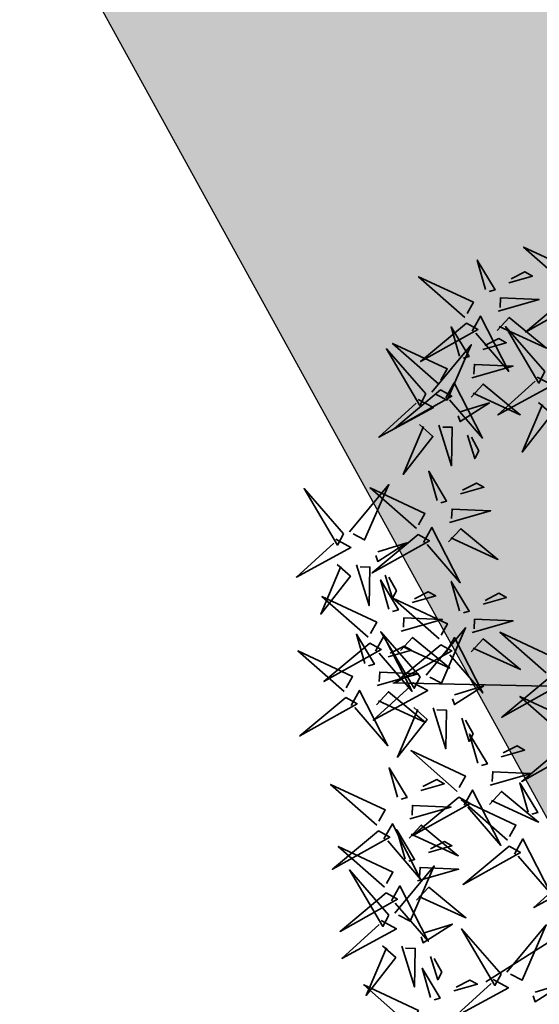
# Model space of a CAD drawing. Extents: x 883 to 364438, y -13 to 4201180.
# Tile 264 of 607: x 364173.84 to 364174.445, y 4200848.766 to 4200849.912. Entities that reach past the tile are written whole.
import ezdxf

# ---------------------------------------------------------------- set-up
doc = ezdxf.new("R2010")
doc.units = 0
doc.header["$LTSCALE"] = 0.5
doc.header["$MEASUREMENT"] = 0
doc.header["$PDMODE"] = 32
doc.header["$PDSIZE"] = 0.3
doc.linetypes.add('G_BUILDING_LINE', pattern=[3, 2, -1])
doc.layers.add('.', color=7, linetype='Continuous', lineweight=15)
doc.layers.add('L-tree', color=102, linetype='Continuous', lineweight=35)
doc.styles.add('TimesNewRomanCyr', font='times.ttf', dxfattribs={"width": 0.5, "height": 1})
doc.dimstyles.new('GENPLAN1', dxfattribs={"dimscale": 0.5, "dimtxt": 1, "dimasz": 1.2, "dimexe": 1.3, "dimexo": 1.5, "dimgap": 0.5, "dimtad": 1, "dimdec": 1, "dimzin": 0, "dimdsep": 46, "dimtxsty": 'TimesNewRomanCyr', "dimblk1": 'OBLIQUE', "dimblk2": 'OBLIQUE', "dimsah": 1, "dimcen": 1, "dimadec": 0, "dimazin": 0, "dimtfac": 0.75, "dimtdec": 1, "dimtix": 1, "dimtmove": 0, "dimatfit": 3, "dimfxl": 1, "dimtvp": 1.2, "dimtfill": 1, "dimlwd": 0, "dimlwe": 0, "dimarcsym": 0})

# ---------------------------------------------------------------- blocks, each defined once
blk = doc.blocks.new('_Oblique')
at = {"color": 0, "linetype": 'ByBlock', "lineweight": -2}
blk.add_line((-0.5, -0.5), (0.5, 0.5), dxfattribs=at)
blk = doc.blocks.new('*D486')
at = {"color": 0, "linetype": 'G_BUILDING_LINE', "lineweight": 0, "transparency": 16777216}
for p, q in [((364167.2984, 4200858.7553), (364164.5101, 4200857.2185)), ((364202.9884, 4200788.7519), (364165.0793, 4200857.5323)), ((364205.2075, 4200789.9749), (364202.4192, 4200788.4381))]:
    blk.add_line(p, q, dxfattribs=at)
at = {"layer": 'Defpoints', "color": 0, "linetype": 'Continuous', "lineweight": 30, "transparency": 16777216}
for p in [(364167.9552, 4200859.1173), (364165.0793, 4200857.5323), (364205.8643, 4200790.3369)]:
    blk.add_point(p, dxfattribs=at)
at = {"color": 0, "linetype": 'Continuous', "lineweight": 0, "transparency": 16777216, "xscale": 0.6, "yscale": 0.6, "zscale": 0.6}
for p, rotation in [((364165.0793, 4200857.5323), 118.8618541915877), ((364202.9884, 4200788.7519), 298.8618541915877)]:
    blk.add_blockref('_Oblique', p, dxfattribs=dict(at, rotation=rotation))
at = {"color": 0, "linetype": 'Continuous', "lineweight": 30, "transparency": 16777216, "insert": (364184.6996, 4200823.509), "char_height": 1, "attachment_point": 5, "rotation": 298.8619, "style": 'TimesNewRomanCyr', "bg_fill": 3, "box_fill_scale": 1.25, "bg_fill_color": 256, "bg_fill_true_color": 13158600, "bg_fill_transparency": 0}
blk.add_mtext('78.5', dxfattribs=at)
blk = doc.blocks.new('*D636')
at = {"color": 0, "linetype": 'G_BUILDING_LINE', "lineweight": 0, "transparency": 16777216}
for p, q in [((364174.823, 4200859.7626), (364175.3396, 4200860.0473)), ((364210.0381, 4200795.7453), (364174.7703, 4200859.7335)), ((364210.0909, 4200795.7744), (364210.6074, 4200796.0591))]:
    blk.add_line(p, q, dxfattribs=at)
at = {"layer": 'Defpoints', "color": 0, "linetype": 'Continuous', "lineweight": 30, "transparency": 16777216}
for p in [(364174.7703, 4200859.7335), (364174.1662, 4200859.4006), (364209.434, 4200795.4124)]:
    blk.add_point(p, dxfattribs=at)
at = {"color": 0, "linetype": 'Continuous', "lineweight": 0, "transparency": 16777216, "xscale": 0.6, "yscale": 0.6, "zscale": 0.6}
for p, rotation in [((364174.7703, 4200859.7335), 118.861854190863), ((364210.0381, 4200795.7453), 298.861854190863)]:
    blk.add_blockref('_Oblique', p, dxfattribs=dict(at, rotation=rotation))
at = {"color": 0, "linetype": 'Continuous', "lineweight": 30, "transparency": 16777216, "insert": (364193.0699, 4200828.1063), "char_height": 1, "attachment_point": 5, "rotation": 298.8619, "style": 'TimesNewRomanCyr', "bg_fill": 3, "box_fill_scale": 1.25, "bg_fill_color": 256, "bg_fill_true_color": 13158600, "bg_fill_transparency": 0}
blk.add_mtext('73.1', dxfattribs=at)
blk = doc.blocks.new('shrub3')
at = {"color": 32}
for p, q in [((68.94, 162.35), (98.58, 213.48)), ((130.91, 52.02), (217.13, 95.08))]:
    blk.add_line(p, q, dxfattribs=at)
at = {"color": 94}
for points in [[(123.59, 253.21), (155.69, 245.48), (123.36, 243.97), (123.53, 250.9)], [(156.52, 222.18), (147.29, 224.49), (151.9, 249.85), (154.21, 222.18)], [(95.61, 210.65), (86.37, 210.65), (104.84, 238.32), (95.61, 212.96)], [(163.45, 210.65), (154.21, 210.65), (172.68, 238.32), (163.45, 212.96)], [(120.82, 234.8), (132.06, 222.97), (116.16, 232.61), (118.52, 234.86)], [(72.52, 206.04), (60.98, 194.51), (70.21, 210.65), (72.52, 208.35)], [(140.36, 206.04), (128.82, 194.51), (138.05, 210.65), (140.36, 208.35)], [(163.43, 198.71), (163.2, 189.48), (136, 208.63), (161.13, 198.77)], [(90.99, 203.73), (84.06, 171.45), (81.75, 203.73), (88.68, 203.73)], [(158.83, 203.73), (151.9, 171.45), (149.59, 203.73), (156.52, 203.73)], [(151.73, 192.07), (149.2, 182.9), (123.96, 188.15), (151.68, 189.77)], [(170.23, 193.92), (202.33, 186.19), (170, 184.69), (170.17, 191.61)], [(182.51, 171.18), (182.28, 161.95), (155.08, 181.11), (180.21, 171.24)], [(167.46, 175.51), (178.7, 163.69), (162.8, 173.32), (165.16, 175.57)], [(85.01, 138.66), (75.77, 138.66), (94.24, 166.33), (85.01, 140.97)], [(170.81, 164.55), (168.28, 155.37), (143.04, 160.62), (170.76, 162.24)], [(189.31, 166.39), (221.41, 158.66), (189.08, 157.16), (189.25, 164.09)], [(116.79, 145.77), (116.56, 136.54), (89.36, 155.7), (114.49, 145.83)], [(186.54, 147.99), (197.78, 136.16), (181.88, 145.8), (184.24, 148.05)], [(152.83, 135.19), (152.6, 125.95), (125.4, 145.11), (150.53, 135.24)], [(123.59, 140.98), (155.69, 133.25), (123.36, 131.75), (123.53, 138.68)], [(141.13, 128.55), (138.6, 119.38), (113.36, 124.63), (141.08, 126.24)], [(159.63, 130.4), (191.73, 122.67), (159.4, 121.17), (159.57, 128.09)], [(201.04, 101.49), (191.81, 103.79), (196.42, 129.16), (198.73, 101.49)], [(120.82, 122.58), (132.06, 110.75), (116.16, 120.39), (118.52, 122.64)], [(231.27, 116.13), (231.04, 106.9), (203.84, 126.05), (228.97, 116.19)], [(207.97, 89.96), (198.73, 89.96), (217.2, 117.63), (207.97, 92.27)], [(156.86, 111.99), (168.1, 100.16), (152.2, 109.8), (154.56, 112.05)], [(238.07, 111.34), (270.17, 103.61), (237.84, 102.11), (238.01, 109.03)], [(219.57, 109.49), (217.04, 100.32), (191.8, 105.57), (219.52, 107.19)], [(184.88, 85.35), (173.34, 73.82), (182.57, 89.96), (184.88, 87.65)], [(233.39, 84.37), (233.16, 75.14), (205.96, 94.29), (231.09, 84.43)], [(235.3, 92.94), (246.54, 81.11), (230.64, 90.74), (233, 92.99)], [(203.35, 83.04), (196.42, 50.76), (194.11, 83.04), (201.04, 83.04)], [(240.19, 79.58), (272.29, 71.85), (239.96, 70.35), (240.13, 77.27)], [(273.12, 52.79), (263.89, 55.09), (268.5, 80.46), (270.81, 52.79)], [(121.47, 77.46), (153.57, 69.73), (121.24, 68.23), (121.41, 75.15)], [(199.47, 67.43), (199.24, 58.2), (172.04, 77.35), (197.17, 67.49)], [(221.69, 77.73), (219.16, 68.56), (193.92, 73.81), (221.64, 75.43)], [(280.05, 41.26), (270.81, 41.26), (289.28, 68.93), (280.05, 43.57)], [(187.77, 60.79), (185.24, 51.62), (160, 56.87), (187.72, 58.49)], [(206.27, 62.64), (238.37, 54.91), (206.04, 53.41), (206.21, 60.33)], [(237.42, 61.17), (248.66, 49.35), (232.76, 58.98), (235.12, 61.23)], [(146.91, 52.05), (179.01, 44.32), (146.68, 42.82), (146.85, 49.75)], [(203.5, 44.24), (214.74, 32.41), (198.84, 42.04), (201.2, 44.29)], [(256.96, 36.65), (245.42, 25.12), (254.65, 41.26), (256.96, 38.95)], [(275.43, 34.34), (268.5, 2.06), (266.19, 34.34), (273.12, 34.34)], [(237.63, 20.85), (237.4, 11.62), (210.2, 30.77), (235.33, 20.91)], [(244.43, 16.06), (276.53, 8.33), (244.2, 6.83), (244.37, 13.75)], [(225.93, 14.21), (223.4, 5.04), (198.16, 10.29), (225.88, 11.9)], [(241.66, -2.35), (252.9, -14.18), (237, -4.54), (239.36, -2.29)], [(268.88, -34.02), (259.65, -31.72), (264.26, -6.36), (266.57, -34.02)], [(275.81, -45.55), (266.57, -45.55), (285.04, -17.88), (275.81, -43.25)], [(218, -74.25), (208.77, -71.95), (213.38, -46.59), (215.69, -74.25)], [(263.07, -53.26), (262.84, -62.49), (235.64, -43.34), (260.77, -53.2)], [(252.72, -50.16), (241.18, -61.69), (250.41, -45.55), (252.72, -47.86)], [(271.19, -52.47), (264.26, -84.75), (261.95, -52.47), (268.88, -52.47)], [(224.93, -85.78), (215.69, -85.78), (234.16, -58.11), (224.93, -83.48)], [(251.37, -59.9), (248.84, -69.07), (223.6, -63.82), (251.32, -62.2)], [(269.87, -58.05), (301.97, -65.78), (269.64, -67.28), (269.81, -60.36)], [(267.1, -76.46), (278.34, -88.28), (262.44, -78.65), (264.8, -76.4)], [(267.31, -91.37), (267.08, -100.61), (239.88, -81.45), (265.01, -91.32)], [(255.61, -98.01), (253.08, -107.18), (227.84, -101.93), (255.56, -100.32)], [(274.11, -96.16), (306.21, -103.89), (273.88, -105.4), (274.05, -98.47)], [(271.34, -114.57), (282.58, -126.4), (266.68, -116.76), (269.04, -114.51)], [(231.71, -136.39), (263.81, -144.13), (231.48, -145.63), (231.65, -138.7)]]:
    blk.add_lwpolyline(points, dxfattribs=at)
at = {"color": 20}
for points in [[(147.29, 217.57), (131.13, 233.71), (140.36, 215.26), (144.98, 217.57)], [(111.37, 225.8), (101.92, 216.8), (106.53, 216.68), (111.31, 223.49)], [(131.13, 215.26), (121.89, 224.49), (121.89, 219.87), (128.82, 215.26)], [(167.98, 196.29), (180.26, 226), (161.07, 196.46), (167.98, 196.29)], [(93.3, 206.04), (123.31, 194.51), (93.3, 212.96), (93.3, 206.04)], [(161.14, 206.04), (191.15, 194.51), (161.14, 212.96), (161.14, 206.04)], [(187.06, 168.76), (199.34, 198.47), (180.15, 168.93), (187.06, 168.76)], [(156.11, 182.73), (139.57, 166.97), (158.24, 175.74), (156.05, 180.42)], [(121.34, 143.35), (133.62, 173.06), (114.43, 143.52), (121.34, 143.35)], [(158.01, 166.51), (148.56, 157.51), (153.17, 157.4), (157.96, 164.21)], [(157.38, 132.76), (169.66, 162.48), (150.47, 132.94), (157.38, 132.76)], [(175.19, 155.2), (158.65, 139.45), (177.32, 148.22), (175.13, 152.89)], [(235.82, 113.71), (248.1, 143.42), (228.91, 113.88), (235.82, 113.71)], [(177.09, 138.99), (167.64, 129.99), (172.25, 129.87), (177.04, 136.68)], [(145.51, 119.2), (128.97, 103.45), (147.64, 112.22), (145.45, 116.9)], [(191.81, 96.88), (175.65, 113.02), (184.88, 94.57), (189.5, 96.88)], [(237.94, 81.95), (250.22, 111.66), (231.03, 82.12), (237.94, 81.95)], [(119.22, 79.83), (131.5, 109.54), (112.31, 80), (119.22, 79.83)], [(147.41, 102.99), (137.96, 93.99), (142.57, 93.88), (147.36, 100.68)], [(175.65, 94.57), (166.41, 103.79), (166.41, 99.18), (173.34, 94.57)], [(223.95, 100.15), (207.41, 84.4), (226.08, 93.17), (223.89, 97.84)], [(204.02, 65.01), (216.3, 94.72), (197.11, 65.18), (204.02, 65.01)], [(205.66, 85.35), (235.67, 73.82), (205.66, 92.27), (205.66, 85.35)], [(144.66, 54.42), (156.94, 84.13), (137.75, 54.59), (144.66, 54.42)], [(225.85, 83.93), (216.4, 74.93), (221.01, 74.82), (225.8, 81.63)], [(226.07, 68.39), (209.53, 52.64), (228.2, 61.41), (226.01, 66.08)], [(263.89, 48.18), (247.73, 64.32), (256.96, 45.87), (261.58, 48.18)], [(247.73, 45.87), (238.49, 55.09), (238.49, 50.48), (245.42, 45.87)], [(192.15, 51.45), (175.61, 35.7), (194.28, 44.47), (192.09, 49.14)], [(227.97, 52.17), (218.52, 43.17), (223.13, 43.06), (227.92, 49.87)], [(242.18, 18.42), (254.46, 48.14), (235.27, 18.6), (242.18, 18.42)], [(277.74, 36.65), (307.75, 25.12), (277.74, 43.57), (277.74, 36.65)], [(194.05, 35.23), (184.6, 26.23), (189.21, 26.12), (194, 32.93)], [(230.31, 4.87), (213.77, -10.89), (232.44, -2.12), (230.25, 2.56)], [(232.21, -11.35), (222.76, -20.35), (227.37, -20.46), (232.16, -13.66)], [(259.65, -38.64), (243.49, -22.5), (252.72, -40.94), (257.34, -38.64)], [(267.62, -55.68), (279.9, -25.97), (260.71, -55.51), (267.62, -55.68)], [(243.49, -40.94), (234.25, -31.72), (234.25, -36.33), (241.18, -40.94)], [(273.5, -50.16), (303.51, -61.69), (273.5, -43.25), (273.5, -50.16)], [(271.86, -93.8), (284.14, -64.08), (264.95, -93.62), (271.86, -93.8)], [(255.75, -69.24), (239.21, -85), (257.88, -76.23), (255.7, -71.55)], [(222.62, -90.4), (252.63, -101.92), (222.62, -83.48), (222.62, -90.4)], [(257.65, -85.46), (248.2, -94.46), (252.81, -94.57), (257.6, -87.76)], [(229.46, -134.03), (241.74, -104.31), (222.55, -133.86), (229.46, -134.03)], [(259.99, -107.36), (243.45, -123.11), (262.12, -114.34), (259.94, -109.66)], [(261.89, -123.57), (252.44, -132.57), (257.05, -132.69), (261.84, -125.88)]]:
    blk.add_lwpolyline(points, dxfattribs=at)
blk = doc.blocks.new('*U659')
at = {"layer": 'L-tree', "linetype": 'Continuous', "xscale": 0.002173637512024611, "yscale": 0.002173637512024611, "zscale": 0.002173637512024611, "rotation": 33.3896955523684}
blk.add_blockref('shrub3', (1.0839, 1.0491), dxfattribs=at)
blk = doc.blocks.new('*U660')
at = {"color": 0, "linetype": 'ByBlock', "lineweight": -2, "transparency": 16777216, "rotation": 118.8618541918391}
blk.add_blockref('*U659', (364176.2307, 4200848.6604), dxfattribs=at)

msp = doc.modelspace()

# ---------------------------------------------------------------- hatches: boundary and pattern name
at = {"layer": '.', "ltscale": 0.149071}
h = msp.add_hatch(color=256, dxfattribs=at)
h.dxf.hatch_style = 1
h.set_gradient(color1=(51, 204, 0), color2=(51, 204, 0), tint=1)
edge = h.paths.add_edge_path(flags=17)
edge.add_line((364181.3339, 4200853.0746), (364207.9524, 4200804.7792))
edge.add_arc((364210.5798, 4200806.2273), 3, 208.8619, 298.0817)
edge.add_line((364211.992, 4200803.5805), (364213.022, 4200804.13))
edge.add_line((364213.022, 4200804.13), (364240.8316, 4200818.9529))
edge.add_arc((364239.4205, 4200821.6003), 3, 298.0581, 388.8487)
edge.add_line((364242.0482, 4200823.0478), (364232.1525, 4200841.0118))
edge.add_line((364232.1525, 4200841.0118), (364225.4282, 4200837.2946))
edge.add_line((364225.4282, 4200837.2946), (364231.7058, 4200825.9068))
edge.add_line((364231.7058, 4200825.9068), (364212.1085, 4200815.1317))
edge.add_line((364212.1085, 4200815.1317), (364194.3446, 4200847.3598))
edge.add_line((364194.3446, 4200847.3598), (364213.8307, 4200858.0728))
edge.add_line((364213.8307, 4200858.0728), (364220.1039, 4200846.6911))
edge.add_line((364220.1039, 4200846.6911), (364226.9415, 4200850.4715))
edge.add_line((364226.9415, 4200850.4715), (364215.2176, 4200871.7496))
edge.add_arc((364212.5901, 4200870.3018), 3, 28.854, 118.8619)
edge.add_line((364211.142, 4200872.9292), (364182.5131, 4200857.1501))
edge.add_arc((364183.9612, 4200854.5227), 3, 118.8619, 208.8619)
h.paths.add_polyline_path([(364223.8156, 4200885.5285), (364215.7766, 4200881.1002), (364222.9705, 4200868.0932), (364225.9319, 4200869.7796), (364225.0156, 4200871.444), (364228.022, 4200873.0454), (364231.3016, 4200867.0885), (364228.2962, 4200865.4877), (364227.3798, 4200867.1522), (364224.4053, 4200865.4383), (364239.0616, 4200838.8322), (364247.1109, 4200843.2627)], flags=17)
h.paths.add_polyline_path([(364253.5046, 4200831.5331), (364248.4838, 4200828.8391), (364246.4629, 4200832.5113), (364243.456, 4200830.8548), (364250.8369, 4200817.4561), (364206.9833, 4200794.1075), (364171.7349, 4200858.0605), (364215.2534, 4200882.0462), (364215.2925, 4200881.9752), (364218.6955, 4200883.8498), (364217.7145, 4200885.6293), (364169.042, 4200858.8029), (364206.184, 4200791.4143), (364259.8936, 4200819.9284)])
at = {"layer": '.', "linetype": 'Continuous', "lineweight": 30, "true_color": 0x991b1e}
h = msp.add_hatch(dxfattribs=at)
h.set_pattern_fill('ANSI31', color=244, scale=3, angle=20)
h.set_pattern_definition([(65, (937.88402, 0), (-0.33986542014, 0.158481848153), [])])
edge = h.paths.add_edge_path()
edge.add_line((364171.7349, 4200858.0605), (364215.2534, 4200882.0462))
edge.add_line((364215.2534, 4200882.0462), (364215.2925, 4200881.9752))
edge.add_line((364215.2925, 4200881.9752), (364218.6949, 4200883.851))
edge.add_line((364218.6949, 4200883.851), (364219.178, 4200882.9739))
edge.add_line((364219.178, 4200882.9739), (364215.7798, 4200881.0944))
edge.add_line((364215.7798, 4200881.0944), (364222.9705, 4200868.0932))
edge.add_line((364222.9705, 4200868.0932), (364225.9319, 4200869.7796))
edge.add_line((364225.9319, 4200869.7796), (364227.3798, 4200867.1522))
edge.add_line((364227.3798, 4200867.1522), (364224.4053, 4200865.4383))
edge.add_line((364224.4053, 4200865.4383), (364239.0526, 4200838.8272))
edge.add_line((364239.0526, 4200838.8272), (364250.8042, 4200845.2145))
edge.add_line((364250.8042, 4200845.2145), (364242.0138, 4200861.1661))
edge.add_line((364242.0138, 4200861.1661), (364246.8533, 4200863.833))
edge.add_line((364246.8533, 4200863.833), (364259.9958, 4200839.9839))
edge.add_arc((364257.3683, 4200838.536), 3, 28.8577, 118.8577)
edge.add_line((364255.9204, 4200841.1634), (364244.7108, 4200834.9862))
edge.add_line((364244.7108, 4200834.9862), (364246.1646, 4200832.3469))
edge.add_line((364246.1646, 4200832.3469), (364243.456, 4200830.8548))
edge.add_line((364243.456, 4200830.8548), (364250.8369, 4200817.4561))
edge.add_line((364250.8369, 4200817.4561), (364218.2243, 4200800.0925))
edge.add_line((364218.2243, 4200800.0925), (364215.3974, 4200805.3961))
edge.add_line((364215.3974, 4200805.3961), (364240.8316, 4200818.9529))
edge.add_arc((364239.4205, 4200821.6003), 3, 298.0581, 388.8487)
edge.add_line((364242.0482, 4200823.0478), (364232.1525, 4200841.0118))
edge.add_line((364232.1525, 4200841.0118), (364225.4282, 4200837.2946))
edge.add_line((364225.4282, 4200837.2946), (364220.1039, 4200846.6911))
edge.add_line((364220.1039, 4200846.6911), (364226.9415, 4200850.4715))
edge.add_line((364226.9415, 4200850.4715), (364215.2176, 4200871.7496))
edge.add_arc((364212.5901, 4200870.3018), 3, 28.854, 118.8619)
edge.add_line((364211.142, 4200872.9292), (364182.5131, 4200857.1501))
edge.add_arc((364183.9612, 4200854.5227), 3, 118.8619, 208.8619)
edge.add_line((364181.3339, 4200853.0746), (364186.3763, 4200843.926))
edge.add_line((364186.3763, 4200843.926), (364181.1215, 4200841.0298))
edge.add_line((364181.1215, 4200841.0298), (364171.7349, 4200858.0605))
edge = h.paths.add_edge_path()
edge.add_line((364181.1215, 4200841.0298), (364186.3763, 4200843.926))
edge.add_line((364186.3763, 4200843.926), (364207.9524, 4200804.7792))
edge.add_arc((364210.5798, 4200806.2273), 3, 208.8619, 298.0817)
edge.add_line((364211.992, 4200803.5805), (364215.3974, 4200805.3961))
edge.add_line((364215.3974, 4200805.3961), (364218.2243, 4200800.0925))
edge.add_line((364218.2243, 4200800.0925), (364206.9833, 4200794.1075))
edge.add_line((364206.9833, 4200794.1075), (364181.1215, 4200841.0298))

# ---------------------------------------------------------------- linework, layer by layer
at = {"color": 18, "linetype": 'Continuous', "lineweight": 30, "true_color": 0x000000}
msp.add_lwpolyline([(364253.5046, 4200831.5331), (364248.4838, 4200828.8391), (364246.4629, 4200832.5113), (364243.456, 4200830.8548), (364250.8369, 4200817.4561), (364206.9833, 4200794.1075), (364171.7349, 4200858.0605), (364215.2534, 4200882.0462), (364215.2925, 4200881.9752), (364218.6955, 4200883.8498), (364217.7145, 4200885.6293), (364169.042, 4200858.8029), (364206.184, 4200791.4143), (364259.8936, 4200819.9284)], close=True, dxfattribs=at)

# ---------------------------------------------------------------- next in the draw order: dimensions: what is measured, and where the dimension line sits
at = {"color": 5, "linetype": 'Continuous', "lineweight": 30}
dim = msp.add_aligned_dim(p1=(364205.8643, 4200790.3369), p2=(364167.9552, 4200859.1173), distance=3.2838, dimstyle='GENPLAN1', dxfattribs=at)
dim.commit()
dim.dimension.update_dxf_attribs({"geometry": '*D486', "text_midpoint": (364184.6996, 4200823.509)})

# ---------------------------------------------------------------- next in the draw order: dimensions: what is measured, and where the dimension line sits
dim = msp.add_aligned_dim(p1=(364209.434, 4200795.4124), p2=(364174.1662, 4200859.4006), distance=-0.6898, dimstyle='GENPLAN1', dxfattribs=at)
dim.commit()
dim.dimension.update_dxf_attribs({"geometry": '*D636', "text_midpoint": (364193.0699, 4200828.1063)})

# ---------------------------------------------------------------- next in the draw order: block references
msp.add_blockref('*U660', (0, 0), dxfattribs=at)

doc.saveas('drawing.dxf')
